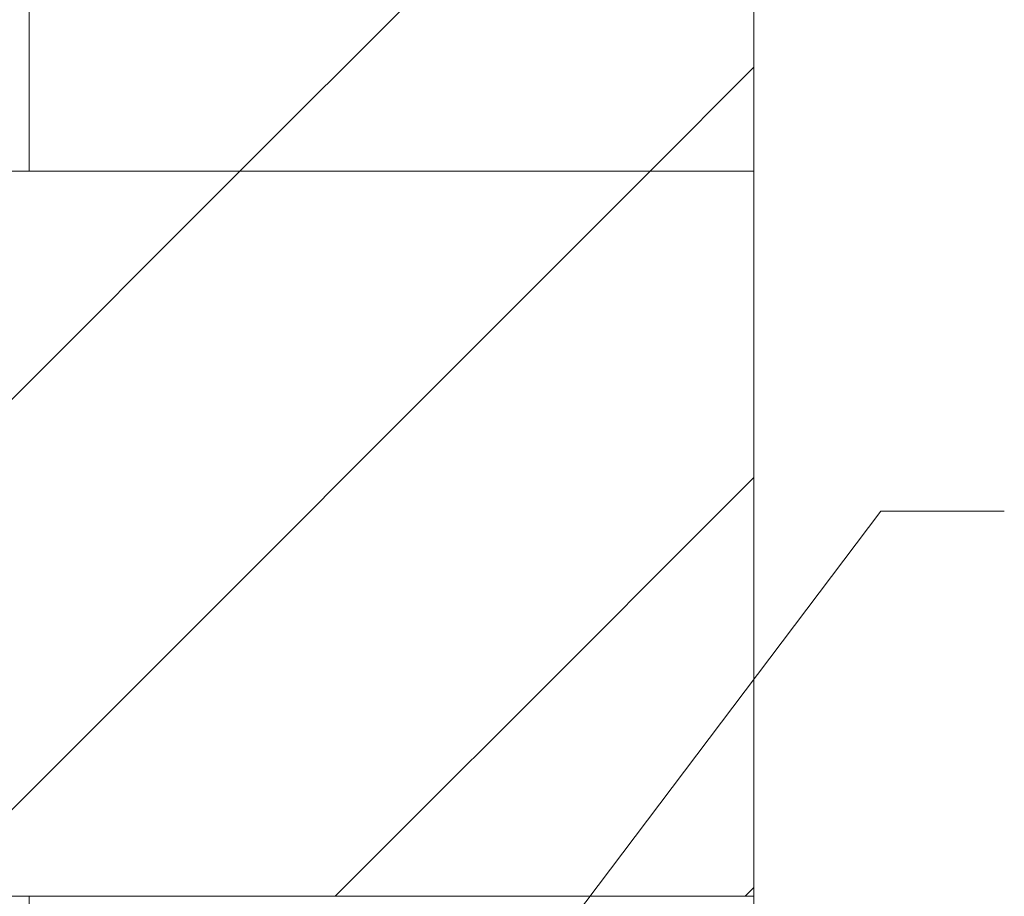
# Model space of a CAD drawing. Extents: x -620 to 300, y 62 to 1112.
# Tile 278 of 287: x 234.76 to 238.16, y 882.3 to 885.32. Entities that reach past the tile are written whole.
import ezdxf
from ezdxf.lldxf.tags import DXFTag

# ---------------------------------------------------------------- set-up
doc = ezdxf.new("R2010")
doc.units = 0
doc.layers.get('0').update_dxf_attribs({"lineweight": 13})
doc.layers.add('E_Detail_Linie_Text_Bem', color=7, linetype='Continuous', lineweight=13)
doc.layers.add('E_Detail_Wandschraffur', color=7, linetype='Continuous', lineweight=5, true_color=0xc0c0c0)
tags = doc.linetypes.add('fein_strichliert', pattern=[4, 1, -2, 1]).pattern_tags.tags
tags[8:9] = [DXFTag(74, 4), DXFTag(75, 0), DXFTag(340, '0'), DXFTag(46, 0.0), DXFTag(50, 0.0), DXFTag(44, 0.0), DXFTag(45, 0.0)]
tags[6:7] = [DXFTag(74, 4), DXFTag(75, 0), DXFTag(340, '0'), DXFTag(46, 0.0), DXFTag(50, 0.0), DXFTag(44, 0.0), DXFTag(45, 0.0)]
tags[4:5] = [DXFTag(74, 4), DXFTag(75, 0), DXFTag(340, '0'), DXFTag(46, 0.0), DXFTag(50, 0.0), DXFTag(44, 0.0), DXFTag(45, 0.0)]

# ---------------------------------------------------------------- blocks, each defined once
blk = doc.blocks.new('Referenz-A06G9S0M8I')
at = {"layer": 'E_Detail_Linie_Text_Bem', "linetype": 'Continuous', "ltscale": 0.13}
for p, q in [((234.7941, 884.7994), (234.7941, 888.9338)), ((237.2941, 888.9338), (237.2941, 884.7994)), ((237.2941, 884.7994), (185.967, 884.7994)), ((237.2941, 884.7994), (234.7941, 884.7994)), ((237.2941, 882.2994), (237.2941, 884.7994)), ((185.967, 882.2994), (234.7941, 882.2994)), ((196.3594, 882.2994), (237.2941, 882.2994)), ((234.7941, 882.2994), (237.2941, 882.2994)), ((234.7941, 870.4994), (234.7941, 882.2994)), ((237.2941, 882.2994), (237.2941, 842.2994))]:
    blk.add_line(p, q, dxfattribs=at)
at = {"layer": 'E_Detail_Linie_Text_Bem', "color": 0, "linetype": 'Continuous', "ltscale": 0.13}
for p, q in [((236.0624, 881.4189), (237.732, 883.6272)), ((237.732, 883.6272), (238.1578, 883.6272))]:
    blk.add_line(p, q, dxfattribs=at)
at = {"layer": 'E_Detail_Wandschraffur', "linetype": 'fein_strichliert', "ltscale": 0.13}
for p, q in [((235.5216, 884.7994), (237.2941, 886.5718)), ((233.0216, 882.2994), (235.5216, 884.7994)), ((236.9195, 883.3688), (237.2941, 883.7434)), ((236.7981, 883.2474), (236.9195, 883.3688)), ((235.85, 882.2994), (236.7981, 883.2474))]:
    blk.add_line(p, q, dxfattribs=at)
at = {"layer": 'E_Detail_Wandschraffur', "linetype": 'ByBlock', "ltscale": 0.13}
for p, q in [((236.9358, 884.7994), (237.2941, 885.1576)), ((234.4358, 882.2994), (236.9358, 884.7994)), ((237.2642, 882.2994), (237.2941, 882.3292))]:
    blk.add_line(p, q, dxfattribs=at)

msp = doc.modelspace()

# ---------------------------------------------------------------- block references
at = {"color": 8, "lineweight": 25, "ltscale": 0.25, "true_color": 0x808080}
msp.add_blockref('Referenz-A06G9S0M8I', (0, 0), dxfattribs=at)

doc.saveas('drawing.dxf')
